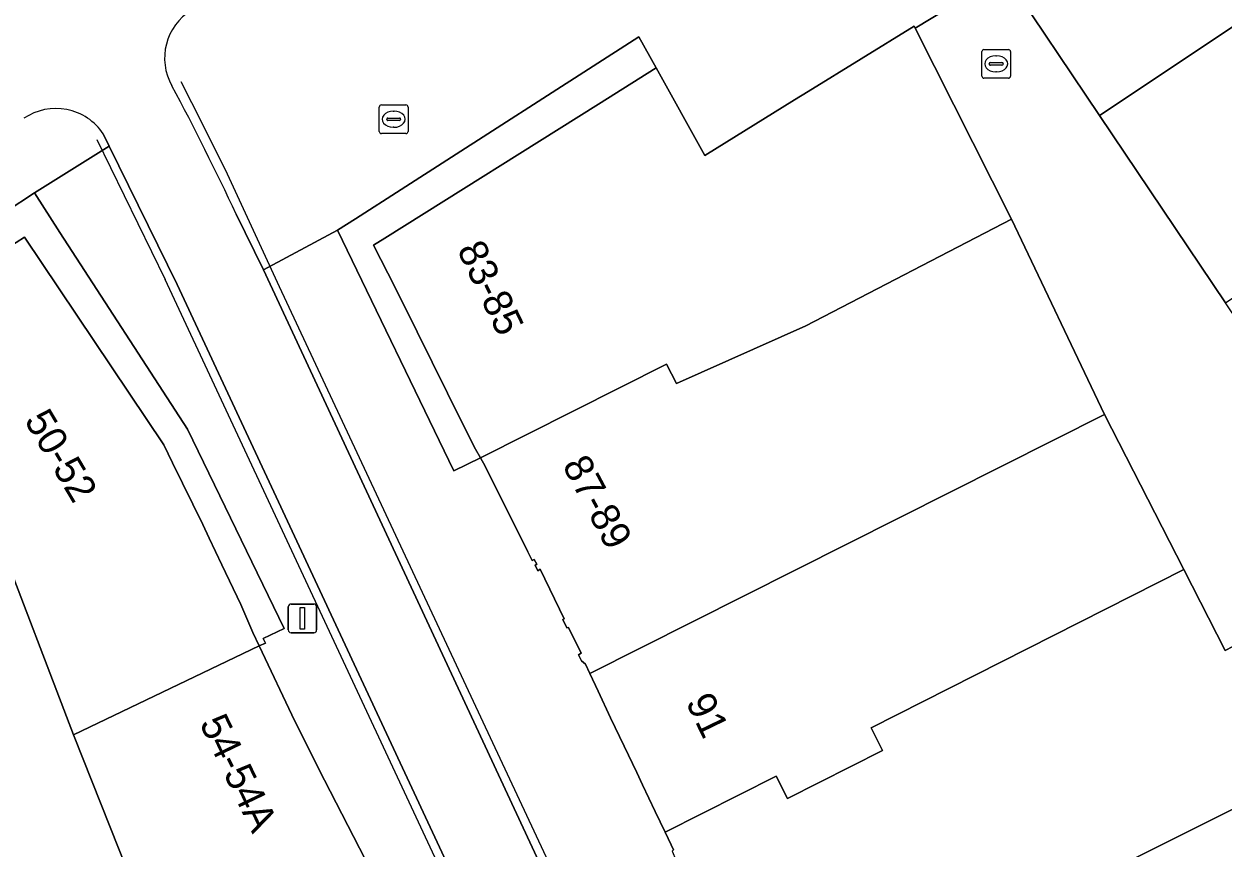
# Model space of a CAD drawing. Extents: x 161087 to 161926, y 382572 to 383873.
# Drawn here: x 161637.83 to 161679.62, y 382966.64 to 382995.34 of the extents above; entities that cross this region are included whole.
import ezdxf

# ---------------------------------------------------------------- set-up
doc = ezdxf.new("R2010")
doc.units = 0
for name, color, linetype in [('IMGEO_Erf', 7, 'Continuous'), ('IMGEO_Kolk', 7, 'Continuous'), ('IMGEO_Lichtmast', 7, 'Continuous'), ('IMGEO_Lijnafwatering', 7, 'Continuous'), ('IMGEO_Pand', 7, 'Continuous'), ('IMGEO_Pand_nummerreeks', 7, 'Continuous'), ('IMGEO_Voetgangersgebied_gesloten', 7, 'Continuous'), ('IMGEO_Voetgangersgebied_open', 7, 'Continuous')]:
    doc.layers.add(name, color=color, linetype=linetype)

msp = doc.modelspace()

# ---------------------------------------------------------------- linework, layer by layer
at = {"layer": 'IMGEO_Erf'}
msp.add_lwpolyline([(161688.472, 382972.585), (161684.035, 382979.185), (161679.704, 382985.626), (161675.318, 382992.15), (161672.003, 382997.08), (161668.885, 382995.196), (161672.25, 382988.534), (161675.493, 382981.73), (161678.254, 382976.336), (161679.695, 382973.519), (161679.958, 382973.652), (161682.205, 382969.111), (161682.211, 382969.099), (161683.938, 382969.979), (161685.174, 382970.483), (161704.677, 382941.781), (161707.418, 382944.406)], close=True, dxfattribs=at)
at = {"layer": 'IMGEO_Kolk'}
for p, q in [((161671.212, 382993.52), (161671.212, 382994.372)), ((161671.287, 382994.446), (161672.139, 382994.446)), ((161671.7, 382994.226), (161671.725, 382994.226)), ((161672.213, 382994.372), (161672.213, 382993.52)), ((161671.471, 382993.94), (161671.471, 382993.952)), ((161671.909, 382993.903), (161671.511, 382993.903)), ((161671.514, 382993.989), (161671.912, 382993.989)), ((161671.955, 382993.952), (161671.955, 382993.94)), ((161672.139, 382993.446), (161671.287, 382993.446)), ((161671.723, 382993.666), (161671.698, 382993.666)), ((161650.215, 382991.592), (161650.215, 382992.444)), ((161650.29, 382992.518), (161651.142, 382992.518)), ((161650.703, 382992.298), (161650.728, 382992.298)), ((161651.216, 382992.444), (161651.216, 382991.592)), ((161650.474, 382992.012), (161650.474, 382992.024)), ((161650.912, 382991.975), (161650.514, 382991.975)), ((161650.517, 382992.061), (161650.915, 382992.061)), ((161650.726, 382991.738), (161650.701, 382991.738)), ((161650.958, 382992.024), (161650.958, 382992.012)), ((161651.142, 382991.518), (161650.29, 382991.518))]:
    msp.add_line(p, q, dxfattribs=at)
for points in [[(161671.212, 382993.52), (161671.212, 382994.372)], [(161671.287, 382994.446), (161672.139, 382994.446)], [(161672.213, 382994.372), (161672.213, 382993.52)], [(161672.139, 382993.446), (161671.287, 382993.446)], [(161650.215, 382991.592), (161650.215, 382992.444)], [(161650.29, 382992.518), (161651.142, 382992.518)], [(161651.216, 382992.444), (161651.216, 382991.592)], [(161651.142, 382991.518), (161650.29, 382991.518)]]:
    msp.add_lwpolyline(points, dxfattribs=at)
for centre, radius, start, end in [((161671.289, 382994.37), 0.0765, 91.552, 178.448), ((161671.289, 382994.37), 0.0765, 91.552, 178.448), ((161672.137, 382994.37), 0.0765, 1.552, 88.448), ((161672.137, 382994.37), 0.0765, 1.552, 88.448), ((161671.511, 382993.949), 0.0403, 85.8775, 175.7526), ((161671.508, 382993.939), 0.0366, 178.938, 274.7102), ((161671.912, 382993.946), 0.043, 264.8664, 352.4533), ((161671.916, 382993.951), 0.0386, 1.7309, 96.639), ((161671.289, 382993.522), 0.0765, 181.552, 268.448), ((161671.289, 382993.522), 0.0765, 181.552, 268.448), ((161672.137, 382993.522), 0.0765, 271.552, 358.448), ((161672.137, 382993.522), 0.0765, 271.552, 358.448), ((161650.292, 382992.442), 0.0765, 91.552, 178.448), ((161650.292, 382992.442), 0.0765, 91.552, 178.448), ((161651.14, 382992.442), 0.0765, 1.552, 88.448), ((161651.14, 382992.442), 0.0765, 1.552, 88.448), ((161650.514, 382992.021), 0.0403, 85.8775, 175.7526), ((161650.511, 382992.011), 0.0366, 178.938, 274.7102), ((161650.915, 382992.018), 0.043, 264.8664, 352.4533), ((161650.919, 382992.023), 0.0386, 1.7309, 96.639), ((161650.292, 382991.594), 0.0765, 181.552, 268.448), ((161650.292, 382991.594), 0.0765, 181.552, 268.448), ((161651.14, 382991.594), 0.0765, 271.552, 358.448), ((161651.14, 382991.594), 0.0765, 271.552, 358.448)]:
    msp.add_arc(centre, radius, start, end, dxfattribs=at)
for centre, major_axis, ratio, start_param, end_param in [((161671.699, 382993.946), (-0.387, 0.002), 0.722429, 4.712389, 7.853982), ((161671.724, 382993.946), (-0.39, 0.002), 0.717154, 1.570796, 4.712389), ((161650.702, 382992.018), (-0.387, 0.002), 0.722429, 4.712389, 7.853982), ((161650.727, 382992.018), (-0.39, 0.002), 0.717154, 1.570796, 4.712389)]:
    msp.add_ellipse(centre, major_axis=major_axis, ratio=ratio, start_param=start_param, end_param=end_param, dxfattribs=at)
at = {"layer": 'IMGEO_Lichtmast'}
for p, q in [((161647.041, 382974.234), (161647.041, 382975.034)), ((161647.041, 382975.034), (161647.041, 382974.234)), ((161647.141, 382975.134), (161647.931, 382975.134)), ((161647.931, 382975.134), (161647.141, 382975.134)), ((161648.031, 382975.034), (161648.031, 382974.234)), ((161648.031, 382974.234), (161648.031, 382975.034)), ((161647.931, 382974.134), (161647.141, 382974.134)), ((161647.141, 382974.134), (161647.931, 382974.134))]:
    msp.add_line(p, q, dxfattribs=at)
msp.add_lwpolyline([(161647.461, 382975.009), (161647.611, 382975.009), (161647.611, 382974.259), (161647.461, 382974.259), (161647.461, 382975.009)], dxfattribs=at)
for centre, start, end in [((161647.141, 382975.034), 90, 180), ((161647.141, 382975.034), 90, 180), ((161647.931, 382975.034), 0, 90), ((161647.931, 382975.034), 360, 90), ((161647.141, 382974.234), 180, 270), ((161647.141, 382974.234), 180, 270), ((161647.931, 382974.234), 270, 0), ((161647.931, 382974.234), 270, 0)]:
    msp.add_arc(centre, 0.1, start, end, dxfattribs=at)
at = {"layer": 'IMGEO_Lijnafwatering'}
for points in [[(161643.297, 382993.338), (161644.044, 382991.874), (161644.919, 382990.118), (161646.729, 382986.194)], [(161640.369, 382991.308), (161642.748, 382986.434)], [(161657.387, 382955.108), (161642.748, 382986.434)], [(161646.729, 382986.194), (161663.964, 382949.371)]]:
    msp.add_lwpolyline(points, dxfattribs=at)
at = {"layer": 'IMGEO_Pand'}
for points in [[(161688.822, 383001.157), (161689.804, 383001.812), (161686.22, 383007.17), (161685.231, 383006.507), (161684.473, 383007.616), (161670.999, 382998.574), (161672.003, 382997.08), (161675.318, 382992.15)], [(161679.704, 382985.626), (161693.158, 382994.668), (161694.146, 382995.332), (161691.011, 383000), (161690.556, 383000.677), (161689.569, 383000.014), (161688.822, 383001.157), (161675.318, 382992.15)], [(161672.25, 382988.534), (161668.885, 382995.196), (161668.853, 382995.259), (161665.166, 382992.983), (161664.689, 382992.689), (161661.56, 382990.758), (161659.866, 382993.809), (161657.849, 382992.544), (161650.403, 382987.874), (161650.013, 382987.63), (161650.766, 382986.162), (161651.537, 382984.61), (161653.117, 382981.418), (161653.565, 382980.533), (161653.737, 382980.23), (161660.221, 382983.49), (161660.569, 382982.815), (161665.084, 382984.82)], [(161672.25, 382988.534), (161665.084, 382984.82), (161660.569, 382982.815), (161660.221, 382983.49), (161653.737, 382980.23), (161653.903, 382979.938), (161655.386, 382976.951), (161655.539, 382976.646), (161655.608, 382976.681), (161655.7, 382976.518), (161655.644, 382976.49), (161655.735, 382976.291), (161655.816, 382976.343), (161656.663, 382974.619), (161656.611, 382974.6), (161656.751, 382974.309), (161656.803, 382974.322), (161657.251, 382973.419), (161657.16, 382973.37), (161657.262, 382973.159), (161657.399, 382973.039), (161657.549, 382972.716), (161675.493, 382981.73)], [(161678.254, 382976.336), (161675.493, 382981.73), (161657.549, 382972.716), (161657.837, 382972.097), (161658.278, 382971.168), (161658.748, 382970.187), (161659.188, 382969.264), (161659.386, 382968.835), (161659.83, 382967.914), (161660.178, 382967.185), (161664.045, 382969.143), (161664.442, 382968.358), (161667.756, 382970.035), (161667.359, 382970.82)], [(161639.557, 382970.577), (161636.89, 382977.546), (161635.222, 382976.778), (161631.264, 382974.476), (161625.027, 382970.875), (161630.565, 382955.43), (161625.343, 382952.069), (161626.193, 382950.825), (161638.697, 382959.289), (161643.006, 382949.054), (161655.439, 382954.633), (161655.054, 382955.426), (161653.561, 382958.453), (161653.229, 382959.137), (161652.564, 382960.481), (161652.231, 382961.166), (161650.74, 382964.186), (161650.734, 382964.198), (161650.308, 382965.042), (161643.032, 382961.832)], [(161679.958, 382973.652), (161679.695, 382973.519), (161678.254, 382976.336), (161667.359, 382970.82), (161667.756, 382970.035), (161664.442, 382968.358), (161664.045, 382969.143), (161660.178, 382967.185), (161660.388, 382966.743), (161660.47, 382966.571), (161660.417, 382966.532), (161660.547, 382966.23), (161661.002, 382965.243), (161661.151, 382964.942), (161661.208, 382964.93), (161661.431, 382964.47), (161661.857, 382963.59), (161663.417, 382960.359), (161674.443, 382965.226), (161682.205, 382969.111)], [(161648.306, 382969.003), (161647.277, 382971.057), (161646.03, 382973.675), (161639.557, 382970.577), (161643.032, 382961.832), (161650.308, 382965.042), (161650.179, 382965.296), (161649.721, 382966.244)]]:
    msp.add_lwpolyline(points, close=True, dxfattribs=at)
for points in [[(161636.89, 382977.546), (161639.557, 382970.577), (161646.03, 382973.675), (161645.805, 382974.148), (161645.393, 382975.114), (161644.726, 382976.499), (161644.287, 382977.428), (161644.066, 382977.899), (161643.013, 382980.054), (161642.709, 382980.675), (161637.847, 382987.915), (161637.271, 382987.542)], [(161704.677, 382941.781), (161685.174, 382970.483), (161683.938, 382969.979), (161682.211, 382969.099), (161682.205, 382969.111), (161674.443, 382965.226), (161663.417, 382960.359), (161663.468, 382960.253), (161665.557, 382955.887), (161665.605, 382955.904), (161666.092, 382954.872), (161667.344, 382952.254), (161667.318, 382952.236), (161669.565, 382947.802)]]:
    msp.add_lwpolyline(points, dxfattribs=at)
at = {"layer": 'IMGEO_Voetgangersgebied_gesloten'}
for points in [[(161640.595, 382991.511), (161640.806, 382991.081), (161643.171, 382986.261), (161657.685, 382955.165)], [(161660.568, 382948.962), (161676.869, 382915.408), (161679.531, 382916.561), (161661.239, 382954.441), (161646.183, 382986.769), (161645.23, 382988.71)]]:
    msp.add_lwpolyline(points, dxfattribs=at)
for centre, radius, start, end in [((161644.686, 382994.149), 1.953, 121.3499, 209.7305), ((161558.65, 382948.119), 95.623, 25.11821, 28.11439), ((161638.947, 382990.413), 1.98, 33.6848, 124.2304)]:
    msp.add_arc(centre, radius, start, end, dxfattribs=at)
at = {"layer": 'IMGEO_Voetgangersgebied_open'}
for points in [[(161645.23, 382988.71), (161646.183, 382986.769), (161648.764, 382988.152), (161649.385, 382988.55), (161650.972, 382989.568), (161659.264, 382994.883), (161659.866, 382993.809), (161661.56, 382990.758), (161664.689, 382992.689), (161665.166, 382992.983), (161668.853, 382995.259), (161668.885, 382995.196), (161672.003, 382997.08)], [(161637.207, 382988.811), (161638.196, 382989.45), (161640.806, 382991.081), (161640.595, 382991.511)], [(161640.806, 382991.081), (161638.196, 382989.45), (161639.086, 382988.078), (161643.533, 382981.221), (161646.902, 382974.284), (161646.171, 382973.929), (161646.244, 382973.777), (161646.03, 382973.675), (161647.277, 382971.057), (161648.306, 382969.003), (161649.721, 382966.244), (161650.179, 382965.296), (161650.308, 382965.042), (161650.734, 382964.198), (161650.74, 382964.186), (161651.474, 382964.539), (161655.782, 382955.784), (161655.054, 382955.426), (161655.439, 382954.633), (161656.195, 382952.265), (161656.762, 382952.524)], [(161657.685, 382955.165), (161643.171, 382986.261), (161640.806, 382991.081)], [(161637.271, 382987.542), (161637.847, 382987.915), (161642.709, 382980.675), (161643.013, 382980.054), (161644.066, 382977.899), (161644.287, 382977.428), (161644.726, 382976.499), (161645.393, 382975.114), (161645.805, 382974.148), (161646.03, 382973.675), (161646.244, 382973.777), (161646.171, 382973.929), (161646.902, 382974.284), (161643.533, 382981.221), (161639.086, 382988.078), (161638.196, 382989.45), (161637.207, 382988.811)], [(161660.47, 382966.571), (161660.388, 382966.743), (161660.178, 382967.185), (161659.83, 382967.914), (161659.386, 382968.835), (161659.188, 382969.264), (161658.748, 382970.187), (161658.278, 382971.168), (161657.837, 382972.097), (161657.549, 382972.716), (161657.399, 382973.039), (161657.262, 382973.159), (161657.16, 382973.37), (161657.251, 382973.419), (161656.803, 382974.322), (161656.751, 382974.309), (161656.611, 382974.6), (161656.663, 382974.619), (161655.816, 382976.343), (161655.735, 382976.291), (161655.644, 382976.49), (161655.7, 382976.518), (161655.608, 382976.681), (161655.539, 382976.646), (161655.386, 382976.951), (161653.903, 382979.938), (161653.737, 382980.23), (161652.807, 382979.778), (161648.764, 382988.152), (161646.183, 382986.769), (161661.239, 382954.441)]]:
    msp.add_lwpolyline(points, dxfattribs=at)
msp.add_lwpolyline([(161657.849, 382992.544), (161659.866, 382993.809), (161659.264, 382994.883), (161650.972, 382989.568), (161649.385, 382988.55), (161648.764, 382988.152), (161652.807, 382979.778), (161653.737, 382980.23), (161653.565, 382980.533), (161653.117, 382981.418), (161651.537, 382984.61), (161650.766, 382986.162), (161650.013, 382987.63), (161650.403, 382987.874)], close=True, dxfattribs=at)
for centre, radius, start, end in [((161644.686, 382994.149), 1.953, 121.3499, 209.7305), ((161558.65, 382948.119), 95.623, 25.11821, 28.11439), ((161638.947, 382990.413), 1.98, 33.6848, 124.2304)]:
    msp.add_arc(centre, radius, start, end, dxfattribs=at)

# ---------------------------------------------------------------- texts
at = {"layer": 'IMGEO_Pand_nummerreeks'}
for s, rotation, p in [('83-85', 295.6225, (161652.911, 382987.48)), ('50-52', 300.7103, (161637.825, 382981.529)), ('87-89', 298.1492, (161656.576, 382979.967)), ('91', 295.8402, (161660.88, 382971.722)), ('54-54A', 295.674, (161643.934, 382970.986))]:
    msp.add_text(s, height=1, rotation=rotation, dxfattribs=at).set_placement(p)

doc.saveas('drawing.dxf')
